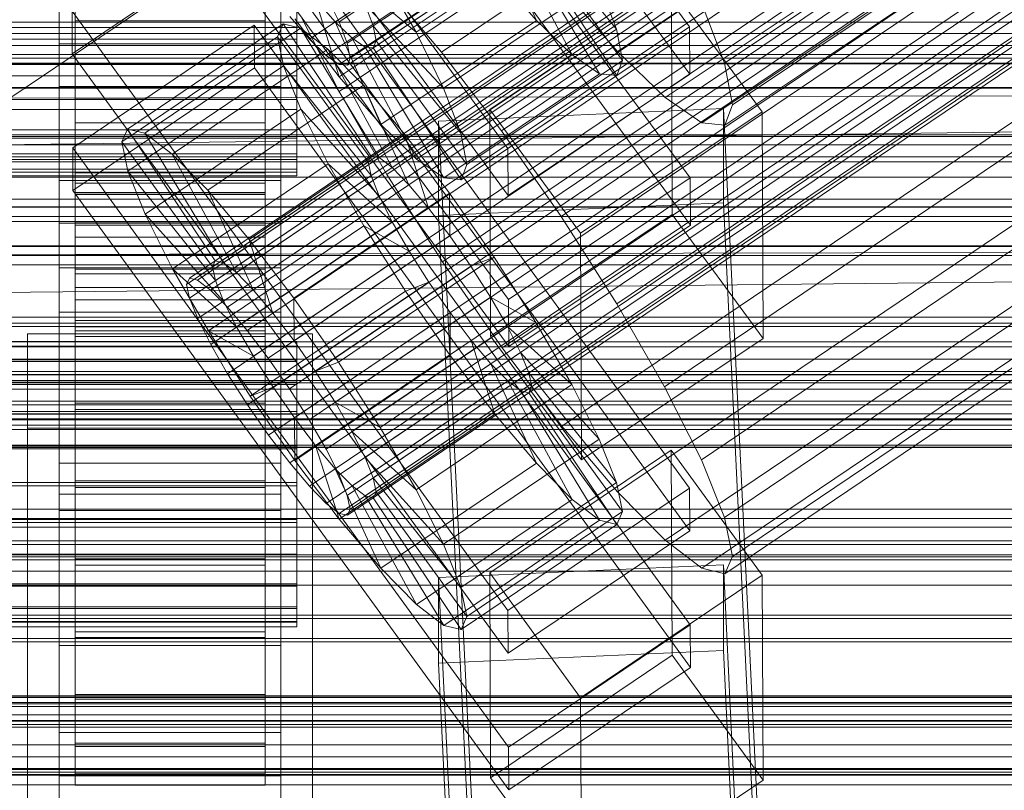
# Model space of a CAD drawing. Header units: millimetres. Extents: x -4738 to 65662, y -68080 to 6847.
# Tile 350 of 656: x 130 to 193, y -33259 to -33211. Entities that reach past the tile are written whole.
import ezdxf

# ---------------------------------------------------------------- set-up
doc = ezdxf.new("R2010")
doc.units = ezdxf.units.MM
for name, color, linetype, lineweight in [('COTAS_P', 1, 'Continuous', 0), ('frontal_C01', 7, 'Continuous', 0), ('frontal_C02', 7, 'Continuous', 0), ('frontal_C03', 7, 'Continuous', 0), ('frontal_secador', 7, 'Continuous', 0)]:
    doc.layers.add(name, color=color, linetype=linetype, lineweight=lineweight)
doc.dimstyles.new('R19_100', dxfattribs={"dimtxt": 250, "dimasz": 150, "dimexe": 150, "dimexo": 80, "dimgap": 100, "dimtad": 1, "dimtih": 1, "dimtoh": 1, "dimdsep": 46, "dimcen": 0.09, "dimadec": 0, "dimazin": 0, "dimtfac": 1, "dimtdec": 4, "dimtofl": 0, "dimtmove": 0, "dimatfit": 3, "dimfxl": 1, "dimtolj": 1, "dimtzin": 0, "dimarcsym": 0})

# ---------------------------------------------------------------- blocks, each defined once
blk = doc.blocks.new('DIM_R30_49')
at = {"layer": 'COTAS_P'}
for p, q in [((-150, -32300), (550, -32300)), ((550, -32300), (505, -32450)), ((550, -34900), (550, -32300)), ((550, -32300), (595, -32450)), ((550, -34900), (505, -34750)), ((550, -34900), (595, -34750)), ((-150, -34900), (550, -34900))]:
    blk.add_line(p, q, dxfattribs=at)
blk.add_text('2600 P', height=250, rotation=90, dxfattribs=at).set_placement((450, -33600))

msp = doc.modelspace()

# ---------------------------------------------------------------- linework, layer by layer
at = {"layer": 'frontal_C01'}
for p, q in [((141.045, -33227.429), (354.844, -33083.201)), ((141.218, -33227.043), (355.017, -33082.814)), ((141.731, -33227.166), (355.53, -33082.938)), ((142.549, -33227.792), (356.348, -33083.564)), ((141.224, -33228.299), (355.022, -33084.07)), ((143.617, -33228.876), (357.415, -33084.648)), ((141.742, -33229.593), (355.541, -33085.365)), ((144.861, -33230.346), (358.659, -33086.117)), ((142.565, -33231.223), (356.363, -33086.995)), ((359.995, -33087.872), (146.196, -33232.1)), ((143.635, -33233.079), (357.434, -33088.851)), ((157.152, -33212.78), (341.461, -33088.446)), ((147.533, -33234.02), (361.332, -33089.791)), ((144.881, -33235.033), (358.68, -33090.805)), ((150.672, -33215.258), (334.981, -33090.923)), ((148.779, -33235.974), (362.578, -33091.746)), ((146.218, -33236.953), (360.017, -33092.725)), ((149.85, -33237.829), (363.648, -33093.601)), ((345.231, -33093.397), (160.922, -33217.731)), ((147.554, -33238.707), (361.352, -33094.479)), ((150.672, -33239.46), (364.471, -33095.232)), ((148.798, -33240.177), (362.596, -33095.948)), ((153.694, -33220.495), (338.003, -33096.16)), ((151.191, -33240.754), (364.989, -33096.526)), ((149.865, -33241.261), (363.664, -33097.033)), ((151.369, -33241.624), (365.168, -33097.396)), ((150.683, -33241.887), (364.482, -33097.658)), ((151.196, -33242.01), (364.995, -33097.782)), ((164.693, -33223.149), (349.002, -33098.815)), ((157.211, -33226.01), (341.52, -33101.675)), ((168.21, -33228.665), (352.519, -33104.33)), ((160.982, -33231.428), (345.291, -33107.093)), ((171.232, -33233.902), (355.541, -33109.567)), ((164.752, -33236.379), (349.061, -33112.044)), ((173.554, -33238.503), (357.863, -33114.168)), ((168.263, -33240.526), (352.572, -33116.191)), ((175.016, -33242.156), (359.326, -33117.821)), ((171.275, -33243.586), (355.584, -33119.252)), ((175.521, -33244.611), (359.83, -33120.276)), ((173.584, -33245.351), (357.893, -33121.017)), ((175.032, -33245.701), (359.341, -33121.366)), ((130, -33215.586), (228.298, -33149.274)), ((145.277, -33202.437), (172.809, -33240.291)), ((145.289, -33205.133), (133.821, -33212.87)), ((172.821, -33242.988), (145.289, -33205.133)), ((153.641, -33208.633), (157.152, -33212.78)), ((133.821, -33212.87), (133.809, -33210.173)), ((161.341, -33248.028), (133.809, -33210.173)), ((150.672, -33215.258), (148.35, -33210.656)), ((133.847, -33218.801), (145.315, -33211.065)), ((137.313, -33217.622), (147.143, -33210.991)), ((138.396, -33217.883), (148.226, -33211.252)), ((145.315, -33211.065), (145.327, -33213.761)), ((145.315, -33211.065), (172.847, -33248.919)), ((147.143, -33210.991), (146.777, -33211.806)), ((148.226, -33211.252), (147.143, -33210.991)), ((147.143, -33210.991), (152.686, -33219.306)), ((149.953, -33212.573), (148.226, -33211.252)), ((148.226, -33211.252), (153.199, -33219.43)), ((136.948, -33218.437), (146.777, -33211.806)), ((146.777, -33211.806), (152.513, -33219.692)), ((146.777, -33211.806), (147.155, -33213.642)), ((133, -33214.932), (133, -33212.235)), ((133, -33212.235), (147, -33212.235)), ((133, -33258.458), (133, -33212.235)), ((140.123, -33219.204), (149.953, -33212.573)), ((147, -33212.235), (147, -33214.932)), ((147, -33212.235), (147, -33258.458)), ((152.207, -33214.862), (149.953, -33212.573)), ((149.953, -33212.573), (154.017, -33220.055)), ((133.821, -33212.87), (161.353, -33250.724)), ((157.152, -33212.78), (160.922, -33217.731)), ((145.327, -33213.761), (133.859, -33221.497)), ((137.325, -33220.274), (147.155, -33213.642)), ((172.859, -33251.615), (145.327, -33213.761)), ((147.155, -33213.642), (152.692, -33220.562)), ((147.155, -33213.642), (148.249, -33216.375)), ((147, -33214.932), (133, -33214.932)), ((133, -33214.932), (133, -33261.154)), ((142.377, -33221.493), (152.207, -33214.862)), ((147, -33261.154), (147, -33214.932)), ((154.833, -33217.964), (152.207, -33214.862)), ((152.207, -33214.862), (155.085, -33221.14)), ((153.694, -33220.495), (150.672, -33215.258)), ((138.419, -33223.006), (148.249, -33216.375)), ((148.249, -33216.375), (153.21, -33221.857)), ((148.249, -33216.375), (149.985, -33219.817)), ((136.948, -33218.437), (137.313, -33217.622)), ((142.856, -33225.937), (137.313, -33217.622)), ((137.313, -33217.622), (138.396, -33217.883)), ((143.369, -33226.061), (138.396, -33217.883)), ((138.396, -33217.883), (140.123, -33219.204)), ((145.003, -33224.595), (154.833, -33217.964)), ((157.653, -33221.667), (154.833, -33217.964)), ((154.833, -33217.964), (156.329, -33222.609)), ((160.922, -33217.731), (164.693, -33223.149)), ((342.5, -33218.63), (-342.5, -33218.63)), ((133.859, -33221.497), (133.847, -33218.801)), ((161.379, -33256.655), (133.847, -33218.801)), ((142.683, -33226.324), (136.948, -33218.437)), ((137.325, -33220.274), (136.948, -33218.437)), ((144.188, -33226.687), (140.123, -33219.204)), ((140.123, -33219.204), (142.377, -33221.493)), ((152.686, -33219.306), (142.856, -33225.937)), ((153.199, -33219.43), (143.369, -33226.061)), ((152.513, -33219.692), (152.686, -33219.306)), ((152.686, -33219.306), (153.199, -33219.43)), ((153.199, -33219.43), (154.017, -33220.055)), ((140.156, -33226.448), (149.985, -33219.817)), ((152.513, -33219.692), (142.683, -33226.324)), ((154.017, -33220.055), (144.188, -33226.687)), ((149.985, -33219.817), (154.033, -33223.487)), ((149.985, -33219.817), (152.246, -33223.734)), ((152.692, -33220.562), (152.513, -33219.692)), ((154.017, -33220.055), (155.085, -33221.14)), ((142.862, -33227.193), (137.325, -33220.274)), ((138.419, -33223.006), (137.325, -33220.274)), ((152.692, -33220.562), (142.862, -33227.193)), ((153.21, -33221.857), (152.692, -33220.562)), ((157.211, -33226.01), (153.694, -33220.495)), ((133, -33223.559), (133, -33220.863)), ((133, -33220.863), (147, -33220.863)), ((133, -33267.086), (133, -33220.863)), ((134, -33231.046), (134, -33221.047)), ((134, -33221.047), (134, -33221.639)), ((134, -33221.047), (146, -33221.047)), ((134, -33221.749), (134, -33221.047)), ((155.085, -33221.14), (145.255, -33227.771)), ((146, -33221.639), (146, -33221.047)), ((146, -33221.047), (146, -33231.046)), ((146, -33221.047), (146, -33221.749)), ((147, -33220.863), (147, -33223.559)), ((147, -33220.863), (147, -33267.086)), ((155.085, -33221.14), (156.329, -33222.609)), ((133.859, -33221.497), (161.391, -33259.352)), ((134, -33231.327), (134, -33221.639)), ((134, -33221.639), (134, -33223.486)), ((134, -33221.639), (146, -33221.639)), ((134, -33231.379), (134, -33221.749)), ((134, -33221.749), (146, -33221.749)), ((134, -33223.699), (134, -33221.749)), ((145.255, -33227.771), (142.377, -33221.493)), ((142.377, -33221.493), (145.003, -33224.595)), ((153.21, -33221.857), (143.38, -33228.488)), ((146, -33223.486), (146, -33221.639)), ((146, -33221.639), (146, -33231.327)), ((146, -33221.749), (146, -33231.379)), ((146, -33221.749), (146, -33223.699)), ((157.653, -33221.667), (147.823, -33228.299)), ((154.033, -33223.487), (153.21, -33221.857)), ((157.665, -33224.364), (157.653, -33221.667)), ((160.474, -33225.72), (157.653, -33221.667)), ((143.38, -33228.488), (138.419, -33223.006)), ((140.156, -33226.448), (138.419, -33223.006)), ((156.329, -33222.609), (146.499, -33229.24)), ((156.329, -33222.609), (157.665, -33224.364)), ((164.693, -33223.149), (168.21, -33228.665)), ((342.5, -33223.469), (-342.5, -33223.469)), ((147, -33223.559), (133, -33223.559)), ((133, -33223.559), (133, -33269.782)), ((134, -33232.201), (134, -33223.486)), ((134, -33223.486), (134, -33226.461)), ((134, -33223.486), (146, -33223.486)), ((134, -33232.302), (134, -33223.699)), ((134, -33223.699), (146, -33223.699)), ((134, -33226.762), (134, -33223.699)), ((142.416, -33230.366), (152.246, -33223.734)), ((154.033, -33223.487), (144.203, -33230.118)), ((146, -33226.461), (146, -33223.486)), ((146, -33223.486), (146, -33232.201)), ((146, -33223.699), (146, -33232.302)), ((146, -33223.699), (146, -33226.762)), ((147, -33269.782), (147, -33223.559)), ((152.246, -33223.734), (155.103, -33225.343)), ((152.246, -33223.734), (154.877, -33227.86)), ((155.103, -33225.343), (154.033, -33223.487)), ((147.835, -33230.995), (157.665, -33224.364)), ((157.665, -33224.364), (159.001, -33226.283)), ((146.499, -33229.24), (145.003, -33224.595)), ((145.003, -33224.595), (147.823, -33228.299)), ((155.103, -33225.343), (145.274, -33231.974)), ((156.35, -33227.297), (155.103, -33225.343)), ((142.856, -33225.937), (142.683, -33226.324)), ((142.683, -33226.324), (142.862, -33227.193)), ((143.369, -33226.061), (142.856, -33225.937)), ((144.188, -33226.687), (143.369, -33226.061)), ((159.001, -33226.283), (149.171, -33232.914)), ((150.644, -33232.351), (160.474, -33225.72)), ((160.982, -33231.428), (157.211, -33226.01)), ((160.474, -33225.72), (159.001, -33226.283)), ((159.001, -33226.283), (160.247, -33228.238)), ((163.105, -33229.846), (160.474, -33225.72)), ((134, -33233.611), (134, -33226.461)), ((134, -33226.461), (134, -33230.362)), ((134, -33226.461), (146, -33226.461)), ((134, -33233.753), (134, -33226.762)), ((134, -33226.762), (146, -33226.762)), ((134, -33230.73), (134, -33226.762)), ((144.203, -33230.118), (140.156, -33226.448)), ((142.416, -33230.366), (140.156, -33226.448)), ((145.255, -33227.771), (144.188, -33226.687)), ((146, -33230.362), (146, -33226.461)), ((146, -33226.461), (146, -33233.611)), ((146, -33226.762), (146, -33233.753)), ((146, -33226.762), (146, -33230.73)), ((141.045, -33227.429), (141.218, -33227.043)), ((141.224, -33228.299), (141.045, -33227.429)), ((141.218, -33227.043), (141.731, -33227.166)), ((141.731, -33227.166), (142.549, -33227.792)), ((142.862, -33227.193), (143.38, -33228.488)), ((156.35, -33227.297), (146.52, -33233.928)), ((154.877, -33227.86), (156.35, -33227.297)), ((157.686, -33229.217), (156.35, -33227.297)), ((142.549, -33227.792), (143.617, -33228.876)), ((145.047, -33234.491), (154.877, -33227.86)), ((146.499, -33229.24), (145.255, -33227.771)), ((154.877, -33227.86), (157.698, -33231.913)), ((141.742, -33229.593), (141.224, -33228.299)), ((143.38, -33228.488), (144.203, -33230.118)), ((147.823, -33228.299), (147.835, -33230.995)), ((147.823, -33228.299), (150.644, -33232.351)), ((160.247, -33228.238), (150.417, -33234.869)), ((163.105, -33229.846), (160.247, -33228.238)), ((160.247, -33228.238), (161.318, -33230.093)), ((168.21, -33228.665), (171.232, -33233.902)), ((143.617, -33228.876), (144.861, -33230.346)), ((147.835, -33230.995), (146.499, -33229.24)), ((157.686, -33229.217), (147.856, -33235.848)), ((157.698, -33231.913), (157.686, -33229.217)), ((159.022, -33230.971), (157.686, -33229.217)), ((342.5, -33229.887), (-342.5, -33229.887)), ((142.565, -33231.223), (141.742, -33229.593)), ((153.275, -33236.477), (163.105, -33229.846)), ((165.365, -33233.763), (163.105, -33229.846)), ((134, -33235.459), (134, -33230.362)), ((134, -33230.362), (134, -33234.923)), ((134, -33230.362), (146, -33230.362)), ((145.274, -33231.974), (142.416, -33230.366)), ((145.047, -33234.491), (142.416, -33230.366)), ((144.203, -33230.118), (145.274, -33231.974)), ((144.861, -33230.346), (146.196, -33232.1)), ((146, -33234.923), (146, -33230.362)), ((146, -33230.362), (146, -33235.459)), ((161.318, -33230.093), (151.488, -33236.724)), ((165.365, -33233.763), (161.318, -33230.093)), ((161.318, -33230.093), (162.14, -33231.724)), ((-148, -33231.046), (148, -33231.046)), ((134, -33235.633), (134, -33230.73)), ((134, -33230.73), (146, -33230.73)), ((134, -33235.334), (134, -33230.73)), ((134, -33231.327), (134, -33231.046)), ((146, -33231.046), (134, -33231.046)), ((134, -33231.046), (134, -33231.379)), ((143.635, -33233.079), (142.565, -33231.223)), ((146, -33230.73), (146, -33235.633)), ((146, -33230.73), (146, -33235.334)), ((146, -33231.046), (146, -33231.327)), ((146, -33231.379), (146, -33231.046)), ((149.171, -33232.914), (147.835, -33230.995)), ((148, -33231.327), (148, -33231.046)), ((148, -33231.046), (148, -33231.379)), ((159.022, -33230.971), (149.192, -33237.602)), ((160.518, -33235.616), (159.022, -33230.971)), ((160.266, -33232.44), (159.022, -33230.971)), ((-148, -33231.327), (148, -33231.327)), ((-148, -33231.379), (148, -33231.379)), ((134, -33232.201), (134, -33231.327)), ((146, -33231.327), (134, -33231.327)), ((146, -33231.379), (134, -33231.379)), ((134, -33231.379), (134, -33232.302)), ((146, -33231.327), (146, -33232.201)), ((146, -33232.302), (146, -33231.379)), ((147.868, -33238.544), (157.698, -33231.913)), ((148, -33232.201), (148, -33231.327)), ((148, -33231.379), (148, -33232.302)), ((162.14, -33231.724), (152.311, -33238.355)), ((157.698, -33231.913), (160.518, -33235.616)), ((164.752, -33236.379), (160.982, -33231.428)), ((167.102, -33237.205), (162.14, -33231.724)), ((162.14, -33231.724), (162.659, -33233.018)), ((-148, -33232.201), (148, -33232.201)), ((-148, -33232.302), (148, -33232.302)), ((134, -33233.611), (134, -33232.201)), ((146, -33232.201), (134, -33232.201)), ((146, -33232.302), (134, -33232.302)), ((134, -33232.302), (134, -33233.753)), ((145.274, -33231.974), (146.52, -33233.928)), ((146, -33232.201), (146, -33233.611)), ((146, -33233.753), (146, -33232.302)), ((146.196, -33232.1), (147.533, -33234.02)), ((148, -33233.611), (148, -33232.201)), ((148, -33232.302), (148, -33233.753)), ((149.171, -33232.914), (150.644, -33232.351)), ((160.266, -33232.44), (150.436, -33239.072)), ((150.644, -33232.351), (153.275, -33236.477)), ((163.144, -33238.719), (160.266, -33232.44)), ((161.333, -33233.525), (160.266, -33232.44)), ((342.5, -33233.12), (-342.5, -33233.12)), ((144.881, -33235.033), (143.635, -33233.079)), ((150.417, -33234.869), (149.171, -33232.914)), ((162.659, -33233.018), (152.829, -33239.649)), ((168.196, -33239.938), (162.659, -33233.018)), ((162.659, -33233.018), (162.837, -33233.888)), ((-148, -33233.611), (148, -33233.611)), ((-148, -33233.753), (148, -33233.753)), ((134, -33235.459), (134, -33233.611)), ((146, -33233.611), (134, -33233.611)), ((146, -33233.753), (134, -33233.753)), ((134, -33233.753), (134, -33235.633)), ((146, -33233.611), (146, -33235.459)), ((146, -33235.633), (146, -33233.753)), ((148, -33235.459), (148, -33233.611)), ((148, -33233.753), (148, -33235.633)), ((161.333, -33233.525), (151.503, -33240.156)), ((155.535, -33240.394), (165.365, -33233.763)), ((165.397, -33241.008), (161.333, -33233.525)), ((162.151, -33234.15), (161.333, -33233.525)), ((167.102, -33237.205), (165.365, -33233.763)), ((146.52, -33233.928), (145.047, -33234.491)), ((146.52, -33233.928), (147.856, -33235.848)), ((147.533, -33234.02), (148.779, -33235.974)), ((162.151, -33234.15), (152.321, -33240.781)), ((162.664, -33234.274), (152.835, -33240.905)), ((162.837, -33233.888), (153.008, -33240.519)), ((167.125, -33242.328), (162.151, -33234.15)), ((162.664, -33234.274), (162.151, -33234.15)), ((162.837, -33233.888), (162.664, -33234.274)), ((168.208, -33242.589), (162.664, -33234.274)), ((168.573, -33241.774), (162.837, -33233.888)), ((171.232, -33233.902), (173.554, -33238.503)), ((134, -33234.923), (134, -33237.619)), ((146, -33234.923), (134, -33234.923)), ((134, -33234.923), (134, -33239.833)), ((147.868, -33238.544), (145.047, -33234.491)), ((146, -33237.619), (146, -33234.923)), ((146, -33239.833), (146, -33234.923)), ((151.488, -33236.724), (150.417, -33234.869)), ((150.417, -33234.869), (153.275, -33236.477)), ((-148, -33235.459), (148, -33235.459)), ((-148, -33235.633), (148, -33235.633)), ((134, -33237.814), (134, -33235.334)), ((134, -33235.334), (146, -33235.334)), ((134, -33240.258), (134, -33235.334)), ((134, -33237.619), (134, -33235.459)), ((146, -33235.459), (134, -33235.459)), ((146, -33235.633), (134, -33235.633)), ((134, -33235.633), (134, -33237.814)), ((146.218, -33236.953), (144.881, -33235.033)), ((146, -33235.334), (146, -33237.814)), ((146, -33235.334), (146, -33240.258)), ((146, -33235.459), (146, -33237.619)), ((146, -33237.814), (146, -33235.633)), ((148, -33237.619), (148, -33235.459)), ((148, -33235.633), (148, -33237.814)), ((150.688, -33242.248), (160.518, -33235.616)), ((160.518, -33235.616), (163.144, -33238.719)), ((147.856, -33235.848), (147.868, -33238.544)), ((147.856, -33235.848), (149.192, -33237.602)), ((148.779, -33235.974), (149.85, -33237.829)), ((342.5, -33236.593), (-342.5, -33236.593)), ((152.311, -33238.355), (151.488, -33236.724)), ((151.488, -33236.724), (155.535, -33240.394)), ((153.275, -33236.477), (155.535, -33240.394)), ((168.263, -33240.526), (164.752, -33236.379)), ((147.554, -33238.707), (146.218, -33236.953)), ((157.272, -33243.836), (167.102, -33237.205)), ((168.196, -33239.938), (167.102, -33237.205)), ((342.5, -33237.728), (-342.5, -33237.728)), ((148, -33237.619), (-148, -33237.619)), ((-148, -33237.814), (148, -33237.814)), ((134, -33237.619), (146, -33237.619)), ((134, -33239.945), (134, -33237.619)), ((146, -33237.814), (134, -33237.814)), ((134, -33237.814), (134, -33240.146)), ((146, -33237.619), (146, -33239.945)), ((146, -33240.146), (146, -33237.814)), ((148, -33239.945), (148, -33237.619)), ((148, -33237.814), (148, -33240.146)), ((149.192, -33237.602), (150.688, -33242.248)), ((149.192, -33237.602), (150.436, -33239.072)), ((149.85, -33237.829), (150.672, -33239.46)), ((160.19, -33245.642), (171.658, -33237.905)), ((171.658, -33237.905), (171.715, -33250.847)), ((171.658, -33237.905), (177.394, -33245.792)), ((148.798, -33240.177), (147.554, -33238.707)), ((150.688, -33242.248), (147.868, -33238.544)), ((152.829, -33239.649), (152.311, -33238.355)), ((152.311, -33238.355), (157.272, -33243.836)), ((153.314, -33245.35), (163.144, -33238.719)), ((163.144, -33238.719), (165.397, -33241.008)), ((173.554, -33238.503), (175.016, -33242.156)), ((150.436, -33239.072), (153.314, -33245.35)), ((150.436, -33239.072), (151.503, -33240.156)), ((-148, -33239.945), (148, -33239.945)), ((134, -33239.945), (134, -33239.833)), ((134, -33239.833), (134, -33244.757)), ((134, -33239.833), (146, -33239.833)), ((134, -33242.278), (134, -33239.945)), ((146, -33239.945), (134, -33239.945)), ((146, -33244.757), (146, -33239.833)), ((146, -33239.833), (146, -33239.945)), ((146, -33239.945), (146, -33242.278)), ((148, -33242.278), (148, -33239.945)), ((150.672, -33239.46), (151.191, -33240.754)), ((153.008, -33240.519), (152.829, -33239.649)), ((152.829, -33239.649), (158.366, -33246.569)), ((158.366, -33246.569), (168.196, -33239.938)), ((168.573, -33241.774), (168.196, -33239.938)), ((-148, -33240.146), (148, -33240.146)), ((134, -33240.146), (134, -33240.258)), ((146, -33240.146), (134, -33240.146)), ((134, -33240.146), (134, -33242.472)), ((134, -33240.258), (146, -33240.258)), ((134, -33245.168), (134, -33240.258)), ((146, -33240.258), (146, -33240.146)), ((146, -33242.472), (146, -33240.146)), ((146, -33240.258), (146, -33245.168)), ((148, -33240.146), (148, -33242.472)), ((149.865, -33241.261), (148.798, -33240.177)), ((151.503, -33240.156), (155.567, -33247.639)), ((151.503, -33240.156), (152.321, -33240.781)), ((152.835, -33240.905), (153.008, -33240.519)), ((153.008, -33240.519), (158.743, -33248.405)), ((155.535, -33240.394), (157.272, -33243.836)), ((172.809, -33240.291), (161.341, -33248.028)), ((171.275, -33243.586), (168.263, -33240.526)), ((172.821, -33242.988), (172.809, -33240.291)), ((151.191, -33240.754), (151.369, -33241.624)), ((152.321, -33240.781), (157.295, -33248.959)), ((152.321, -33240.781), (152.835, -33240.905)), ((152.835, -33240.905), (158.378, -33249.221)), ((155.567, -33247.639), (165.397, -33241.008)), ((165.397, -33241.008), (167.125, -33242.328)), ((150.683, -33241.887), (149.865, -33241.261)), ((151.369, -33241.624), (151.196, -33242.01)), ((158.743, -33248.405), (168.573, -33241.774)), ((168.208, -33242.589), (168.573, -33241.774)), ((-148, -33242.278), (148, -33242.278)), ((-148, -33242.472), (148, -33242.472)), ((134, -33244.458), (134, -33242.278)), ((134, -33242.278), (134, -33244.757)), ((146, -33242.278), (134, -33242.278)), ((134, -33242.472), (134, -33245.168)), ((146, -33242.472), (134, -33242.472)), ((134, -33242.472), (134, -33244.633)), ((146, -33244.757), (146, -33242.278)), ((146, -33242.278), (146, -33244.458)), ((146, -33245.168), (146, -33242.472)), ((146, -33244.633), (146, -33242.472)), ((148, -33244.458), (148, -33242.278)), ((148, -33242.472), (148, -33244.633)), ((151.196, -33242.01), (150.683, -33241.887)), ((153.314, -33245.35), (150.688, -33242.248)), ((157.295, -33248.959), (167.125, -33242.328)), ((167.125, -33242.328), (168.208, -33242.589)), ((175.016, -33242.156), (175.521, -33244.611)), ((158.378, -33249.221), (168.208, -33242.589)), ((161.353, -33250.724), (172.821, -33242.988)), ((173.584, -33245.351), (171.275, -33243.586)), ((157.272, -33243.836), (158.366, -33246.569)), ((300, -33244.638), (-300, -33244.638)), ((-148, -33244.458), (148, -33244.458)), ((-148, -33244.633), (148, -33244.633)), ((134, -33246.338), (134, -33244.458)), ((134, -33244.458), (134, -33249.361)), ((146, -33244.458), (134, -33244.458)), ((134, -33244.633), (134, -33249.729)), ((146, -33244.633), (134, -33244.633)), ((134, -33244.633), (134, -33246.48)), ((134, -33244.757), (134, -33249.361)), ((134, -33244.757), (146, -33244.757)), ((146, -33249.361), (146, -33244.458)), ((146, -33244.458), (146, -33246.338)), ((146, -33249.729), (146, -33244.633)), ((146, -33246.48), (146, -33244.633)), ((146, -33249.361), (146, -33244.757)), ((148, -33246.338), (148, -33244.458)), ((148, -33244.633), (148, -33246.48)), ((175.521, -33244.611), (175.032, -33245.701)), ((134, -33245.168), (146, -33245.168)), ((134, -33249.729), (134, -33245.168)), ((146, -33245.168), (146, -33249.729)), ((155.567, -33247.639), (153.314, -33245.35)), ((156.962, -33245.947), (174.943, -33245.148)), ((175.032, -33245.701), (173.584, -33245.351)), ((174.943, -33245.148), (174.943, -33250.541)), ((174.943, -33245.148), (177.811, -33304.936)), ((156.962, -33251.341), (156.962, -33245.947)), ((159.83, -33305.736), (156.962, -33245.947)), ((160.247, -33258.583), (160.19, -33245.642)), ((165.926, -33253.528), (160.19, -33245.642)), ((177.394, -33245.792), (165.926, -33253.528)), ((177.451, -33258.733), (177.394, -33245.792)), ((-148, -33246.338), (148, -33246.338)), ((-148, -33246.48), (148, -33246.48)), ((134, -33247.789), (134, -33246.338)), ((134, -33246.338), (134, -33253.329)), ((146, -33246.338), (134, -33246.338)), ((134, -33246.48), (134, -33253.63)), ((146, -33246.48), (134, -33246.48)), ((134, -33246.48), (134, -33247.89)), ((146, -33253.329), (146, -33246.338)), ((146, -33246.338), (146, -33247.789)), ((146, -33253.63), (146, -33246.48)), ((146, -33247.89), (146, -33246.48)), ((148, -33247.789), (148, -33246.338)), ((148, -33246.48), (148, -33247.89)), ((158.366, -33246.569), (158.743, -33248.405)), ((-148, -33247.789), (148, -33247.789)), ((-148, -33247.89), (148, -33247.89)), ((134, -33248.712), (134, -33247.789)), ((134, -33247.789), (134, -33256.393)), ((146, -33247.789), (134, -33247.789)), ((134, -33247.89), (134, -33256.605)), ((146, -33247.89), (134, -33247.89)), ((134, -33247.89), (134, -33248.764)), ((146, -33256.393), (146, -33247.789)), ((146, -33247.789), (146, -33248.712)), ((146, -33256.605), (146, -33247.89)), ((146, -33248.764), (146, -33247.89)), ((148, -33248.712), (148, -33247.789)), ((148, -33247.89), (148, -33248.764)), ((157.295, -33248.959), (155.567, -33247.639)), ((161.341, -33248.028), (161.353, -33250.724)), ((300, -33248.531), (-300, -33248.531)), ((-148, -33248.712), (148, -33248.712)), ((134, -33249.045), (134, -33248.712)), ((134, -33248.712), (134, -33258.342)), ((146, -33248.712), (134, -33248.712)), ((146, -33258.342), (146, -33248.712)), ((146, -33248.712), (146, -33249.045)), ((148, -33249.045), (148, -33248.712)), ((158.743, -33248.405), (158.378, -33249.221)), ((-148, -33248.764), (148, -33248.764)), ((-148, -33249.045), (148, -33249.045)), ((134, -33248.764), (134, -33258.452)), ((146, -33248.764), (134, -33248.764)), ((134, -33248.764), (134, -33249.045)), ((134, -33249.045), (134, -33259.044)), ((146, -33249.045), (134, -33249.045)), ((146, -33258.452), (146, -33248.764)), ((146, -33249.045), (146, -33248.764)), ((146, -33259.044), (146, -33249.045)), ((148, -33248.764), (148, -33249.045)), ((158.378, -33249.221), (157.295, -33248.959)), ((172.847, -33248.919), (161.379, -33256.655)), ((172.859, -33251.615), (172.847, -33248.919)), ((134, -33249.361), (134, -33253.329)), ((134, -33249.361), (146, -33249.361)), ((134, -33249.729), (146, -33249.729)), ((134, -33253.63), (134, -33249.729)), ((146, -33253.329), (146, -33249.361)), ((146, -33249.729), (146, -33253.63)), ((174.943, -33250.541), (156.962, -33251.341)), ((177.811, -33310.33), (174.943, -33250.541)), ((171.715, -33250.847), (160.247, -33258.583)), ((177.451, -33258.733), (171.715, -33250.847)), ((159.83, -33311.129), (156.962, -33251.341)), ((161.391, -33259.352), (172.859, -33251.615)), ((134, -33253.329), (134, -33256.393)), ((134, -33253.329), (146, -33253.329)), ((134, -33253.63), (146, -33253.63)), ((134, -33256.605), (134, -33253.63)), ((146, -33256.393), (146, -33253.329)), ((146, -33253.63), (146, -33256.605)), ((165.926, -33253.528), (165.983, -33266.47)), ((133, -33268.665), (133, -33255.723)), ((133, -33255.723), (147, -33255.723)), ((133, -33265.353), (133, -33255.723)), ((147, -33255.723), (147, -33268.665)), ((147, -33255.723), (147, -33265.353)), ((134, -33256.393), (134, -33258.342)), ((134, -33256.393), (146, -33256.393)), ((134, -33256.605), (146, -33256.605)), ((134, -33258.452), (134, -33256.605)), ((146, -33258.342), (146, -33256.393)), ((146, -33256.605), (146, -33258.452)), ((161.379, -33256.655), (161.391, -33259.352)), ((147, -33258.458), (133, -33258.458)), ((133, -33258.458), (133, -33261.154)), ((134, -33258.342), (134, -33259.044)), ((134, -33258.342), (146, -33258.342)), ((134, -33258.452), (146, -33258.452)), ((134, -33259.044), (134, -33258.452)), ((146, -33259.044), (146, -33258.342)), ((146, -33258.452), (146, -33259.044)), ((147, -33261.154), (147, -33258.458)), ((160.247, -33258.583), (165.983, -33266.47)), ((134, -33259.044), (146, -33259.044)), ((165.983, -33266.47), (177.451, -33258.733))]:
    msp.add_line(p, q, dxfattribs=at)
at = {"layer": 'frontal_C02'}
for p, q in [((150.672, -33210.857), (364.471, -33067.882)), ((148.798, -33211.947), (362.596, -33068.971)), ((151.191, -33212.207), (364.989, -33069.232)), ((149.865, -33212.977), (363.664, -33070.002)), ((151.369, -33213.141), (365.168, -33070.166)), ((150.683, -33213.54), (364.482, -33070.565)), ((151.196, -33213.596), (364.995, -33070.62)), ((168.263, -33212.729), (352.572, -33089.475)), ((175.016, -33213.465), (359.326, -33090.211)), ((171.275, -33215.639), (355.584, -33092.384)), ((175.521, -33216.101), (359.83, -33092.846)), ((173.584, -33217.226), (357.893, -33093.972)), ((175.032, -33217.384), (359.341, -33094.129)), ((145.277, -33173.65), (172.809, -33211.173)), ((172.821, -33214.153), (145.289, -33176.631)), ((161.341, -33218.842), (133.809, -33181.319)), ((133, -33229.18), (133, -33183.362)), ((145.315, -33183.188), (172.847, -33220.71)), ((147, -33183.362), (147, -33229.18)), ((133.821, -33184.3), (161.353, -33221.822)), ((133, -33186.342), (133, -33232.161)), ((172.859, -33223.691), (145.327, -33186.168)), ((147, -33232.161), (147, -33186.342)), ((161.379, -33228.38), (133.847, -33190.857)), ((133, -33238.718), (133, -33192.9)), ((147, -33192.9), (147, -33238.718)), ((133.859, -33193.838), (161.391, -33231.36)), ((133, -33195.88), (133, -33241.698)), ((147, -33241.698), (147, -33195.88)), ((160.266, -33204.277), (150.436, -33210.851)), ((162.659, -33204.538), (152.829, -33211.112)), ((163.144, -33210.767), (160.266, -33204.277)), ((168.196, -33211.317), (162.659, -33204.538)), ((155.535, -33211.508), (165.365, -33204.935)), ((161.333, -33205.308), (151.503, -33211.882)), ((162.837, -33205.472), (153.008, -33212.046)), ((165.397, -33212.943), (161.333, -33205.308)), ((168.573, -33213.289), (162.837, -33205.472)), ((134, -33205.913), (134, -33210.8)), ((146, -33210.8), (146, -33205.913)), ((162.151, -33205.871), (152.321, -33212.444)), ((162.664, -33205.927), (152.835, -33212.5)), ((167.125, -33214.131), (162.151, -33205.871)), ((168.208, -33214.249), (162.664, -33205.927)), ((134, -33212.352), (134, -33207.412)), ((146, -33207.412), (146, -33212.352)), ((153.275, -33207.532), (155.535, -33211.508)), ((150.688, -33214.324), (160.518, -33207.751)), ((151.488, -33208.088), (155.535, -33211.508)), ((160.518, -33207.751), (163.144, -33210.767)), ((134, -33211.208), (134, -33208.893)), ((146, -33208.893), (146, -33211.208)), ((148, -33211.208), (148, -33208.893)), ((157.272, -33215.041), (167.102, -33208.468)), ((160.19, -33216.384), (171.658, -33208.715)), ((168.263, -33212.729), (164.752, -33208.697)), ((168.196, -33211.317), (167.102, -33208.468)), ((171.658, -33208.715), (171.715, -33223.022)), ((171.658, -33208.715), (177.394, -33216.532)), ((149.192, -33209.422), (150.688, -33214.324)), ((149.192, -33209.422), (150.436, -33210.851)), ((149.85, -33209.184), (150.672, -33210.857)), ((134, -33209.603), (134, -33211.943)), ((146, -33211.943), (146, -33209.603)), ((148, -33209.603), (148, -33211.943)), ((152.829, -33211.112), (152.311, -33209.762)), ((152.311, -33209.762), (157.272, -33215.041)), ((173.554, -33209.656), (175.016, -33213.465)), ((148.798, -33211.947), (147.554, -33210.518)), ((150.688, -33214.324), (147.868, -33210.673)), ((153.314, -33217.341), (163.144, -33210.767)), ((163.144, -33210.767), (165.397, -33212.943)), ((-148, -33211.208), (148, -33211.208)), ((134, -33211.208), (134, -33210.8)), ((134, -33210.8), (134, -33215.74)), ((134, -33210.8), (146, -33210.8)), ((134, -33213.548), (134, -33211.208)), ((146, -33211.208), (134, -33211.208)), ((146, -33215.74), (146, -33210.8)), ((146, -33210.8), (146, -33211.208)), ((146, -33211.208), (146, -33213.548)), ((148, -33213.548), (148, -33211.208)), ((150.436, -33210.851), (153.314, -33217.341)), ((150.436, -33210.851), (151.503, -33211.882)), ((150.672, -33210.857), (151.191, -33212.207)), ((153.008, -33212.046), (152.829, -33211.112)), ((152.829, -33211.112), (158.366, -33217.891)), ((158.366, -33217.891), (168.196, -33211.317)), ((172.809, -33211.173), (161.341, -33218.842)), ((168.573, -33213.289), (168.196, -33211.317)), ((172.821, -33214.153), (172.809, -33211.173)), ((-148, -33211.943), (148, -33211.943)), ((134, -33211.943), (134, -33212.352)), ((146, -33211.943), (134, -33211.943)), ((134, -33211.943), (134, -33214.258)), ((146, -33212.352), (146, -33211.943)), ((146, -33214.258), (146, -33211.943)), ((148, -33211.943), (148, -33214.258)), ((149.865, -33212.977), (148.798, -33211.947)), ((151.503, -33211.882), (155.567, -33219.517)), ((151.503, -33211.882), (152.321, -33212.444)), ((155.535, -33211.508), (157.272, -33215.041)), ((134, -33212.352), (146, -33212.352)), ((134, -33217.239), (134, -33212.352)), ((146, -33212.352), (146, -33217.239)), ((151.191, -33212.207), (151.369, -33213.141)), ((152.321, -33212.444), (157.295, -33220.704)), ((152.321, -33212.444), (152.835, -33212.5)), ((152.835, -33212.5), (153.008, -33212.046)), ((152.835, -33212.5), (158.378, -33220.822)), ((153.008, -33212.046), (158.743, -33219.863)), ((150.683, -33213.54), (149.865, -33212.977)), ((151.369, -33213.141), (151.196, -33213.596)), ((155.567, -33219.517), (165.397, -33212.943)), ((165.397, -33212.943), (167.125, -33214.131)), ((171.275, -33215.639), (168.263, -33212.729)), ((-148, -33213.548), (148, -33213.548)), ((134, -33215.754), (134, -33213.548)), ((134, -33213.548), (134, -33215.74)), ((146, -33213.548), (134, -33213.548)), ((146, -33215.74), (146, -33213.548)), ((146, -33213.548), (146, -33215.754)), ((148, -33215.754), (148, -33213.548)), ((151.196, -33213.596), (150.683, -33213.54)), ((158.743, -33219.863), (168.573, -33213.289)), ((168.208, -33214.249), (168.573, -33213.289)), ((175.016, -33213.465), (175.521, -33216.101)), ((-148, -33214.258), (148, -33214.258)), ((134, -33214.258), (134, -33217.239)), ((146, -33214.258), (134, -33214.258)), ((134, -33214.258), (134, -33216.39)), ((146, -33217.239), (146, -33214.258)), ((146, -33216.39), (146, -33214.258)), ((148, -33214.258), (148, -33216.39)), ((153.314, -33217.341), (150.688, -33214.324)), ((157.295, -33220.704), (167.125, -33214.131)), ((158.378, -33220.822), (168.208, -33214.249)), ((161.353, -33221.822), (172.821, -33214.153)), ((167.125, -33214.131), (168.208, -33214.249)), ((157.272, -33215.041), (158.366, -33217.891)), ((-148, -33215.754), (148, -33215.754)), ((134, -33215.74), (134, -33220.396)), ((134, -33215.74), (146, -33215.74)), ((134, -33217.674), (134, -33215.754)), ((134, -33215.754), (134, -33220.396)), ((146, -33215.754), (134, -33215.754)), ((146, -33220.396), (146, -33215.74)), ((146, -33220.396), (146, -33215.754)), ((146, -33215.754), (146, -33217.674)), ((148, -33217.674), (148, -33215.754)), ((173.584, -33217.226), (171.275, -33215.639)), ((156.962, -33217.118), (174.943, -33216.325)), ((174.943, -33216.325), (174.943, -33222.288)), ((174.943, -33216.325), (177.811, -33275.591)), ((175.521, -33216.101), (175.032, -33217.384)), ((-148, -33216.39), (148, -33216.39)), ((134, -33216.39), (134, -33221.74)), ((146, -33216.39), (134, -33216.39)), ((134, -33216.39), (134, -33218.194)), ((146, -33221.74), (146, -33216.39)), ((146, -33218.194), (146, -33216.39)), ((148, -33216.39), (148, -33218.194)), ((160.247, -33230.691), (160.19, -33216.384)), ((165.926, -33224.201), (160.19, -33216.384)), ((177.394, -33216.532), (165.926, -33224.201)), ((177.451, -33230.839), (177.394, -33216.532)), ((134, -33217.239), (146, -33217.239)), ((134, -33221.74), (134, -33217.239)), ((146, -33217.239), (146, -33221.74)), ((155.567, -33219.517), (153.314, -33217.341)), ((156.962, -33223.08), (156.962, -33217.118)), ((159.83, -33276.384), (156.962, -33217.118)), ((175.032, -33217.384), (173.584, -33217.226)), ((-148, -33217.674), (148, -33217.674)), ((-148, -33218.194), (148, -33218.194)), ((134, -33219.18), (134, -33217.674)), ((134, -33217.674), (134, -33224.451)), ((146, -33217.674), (134, -33217.674)), ((134, -33218.194), (134, -33225.548)), ((146, -33218.194), (134, -33218.194)), ((134, -33218.194), (134, -33219.547)), ((146, -33224.451), (146, -33217.674)), ((146, -33217.674), (146, -33219.18)), ((146, -33225.548), (146, -33218.194)), ((146, -33219.547), (146, -33218.194)), ((148, -33219.18), (148, -33217.674)), ((148, -33218.194), (148, -33219.547)), ((158.366, -33217.891), (158.743, -33219.863)), ((161.341, -33218.842), (161.353, -33221.822)), ((-148, -33219.18), (148, -33219.18)), ((134, -33220.167), (134, -33219.18)), ((134, -33219.18), (134, -33227.628)), ((146, -33219.18), (134, -33219.18)), ((146, -33227.628), (146, -33219.18)), ((146, -33219.18), (146, -33220.167)), ((148, -33220.167), (148, -33219.18)), ((-148, -33219.547), (148, -33219.547)), ((134, -33219.547), (134, -33228.404)), ((146, -33219.547), (134, -33219.547)), ((134, -33219.547), (134, -33220.357)), ((146, -33228.404), (146, -33219.547)), ((146, -33220.357), (146, -33219.547)), ((148, -33219.547), (148, -33220.357)), ((157.295, -33220.704), (155.567, -33219.517)), ((158.743, -33219.863), (158.378, -33220.822)), ((-148, -33220.167), (148, -33220.167)), ((-148, -33220.357), (148, -33220.357)), ((-148, -33220.568), (148, -33220.568)), ((134, -33220.568), (134, -33220.167)), ((134, -33220.167), (134, -33229.712)), ((146, -33220.167), (134, -33220.167)), ((134, -33220.357), (134, -33230.114)), ((146, -33220.357), (134, -33220.357)), ((134, -33220.357), (134, -33220.568)), ((134, -33220.396), (134, -33224.451)), ((134, -33220.396), (146, -33220.396)), ((134, -33220.568), (134, -33230.56)), ((146, -33220.568), (134, -33220.568)), ((146, -33229.712), (146, -33220.167)), ((146, -33220.167), (146, -33220.568)), ((146, -33230.114), (146, -33220.357)), ((146, -33220.568), (146, -33220.357)), ((146, -33224.451), (146, -33220.396)), ((146, -33230.56), (146, -33220.568)), ((148, -33220.568), (148, -33220.167)), ((148, -33220.357), (148, -33220.568)), ((158.378, -33220.822), (157.295, -33220.704)), ((172.847, -33220.71), (161.379, -33228.38)), ((172.859, -33223.691), (172.847, -33220.71)), ((134, -33221.74), (146, -33221.74)), ((134, -33225.548), (134, -33221.74)), ((146, -33221.74), (146, -33225.548)), ((174.943, -33222.288), (156.962, -33223.08)), ((177.811, -33281.553), (174.943, -33222.288)), ((159.83, -33282.346), (156.962, -33223.08)), ((171.715, -33223.022), (160.247, -33230.691)), ((177.451, -33230.839), (171.715, -33223.022)), ((161.391, -33231.36), (172.859, -33223.691)), ((134, -33224.451), (134, -33227.628)), ((134, -33224.451), (146, -33224.451)), ((146, -33227.628), (146, -33224.451)), ((165.926, -33224.201), (165.983, -33238.508)), ((134, -33225.548), (146, -33225.548)), ((134, -33228.404), (134, -33225.548)), ((146, -33225.548), (146, -33228.404)), ((133, -33240.684), (133, -33226.377)), ((133, -33226.377), (147, -33226.377)), ((133, -33235.923), (133, -33226.377)), ((147, -33226.377), (147, -33240.684)), ((147, -33226.377), (147, -33235.923)), ((134, -33227.628), (134, -33229.712)), ((134, -33227.628), (146, -33227.628)), ((146, -33229.712), (146, -33227.628)), ((134, -33228.404), (146, -33228.404)), ((134, -33230.114), (134, -33228.404)), ((146, -33228.404), (146, -33230.114)), ((161.379, -33228.38), (161.391, -33231.36)), ((147, -33229.18), (133, -33229.18)), ((133, -33229.18), (133, -33232.161)), ((147, -33232.161), (147, -33229.18)), ((134, -33229.712), (134, -33230.56)), ((134, -33229.712), (146, -33229.712)), ((146, -33230.56), (146, -33229.712)), ((131, -33236.511), (131, -33230.55)), ((131, -33230.55), (149, -33230.55)), ((131, -33275.986), (131, -33230.55)), ((134, -33230.114), (146, -33230.114)), ((134, -33230.56), (134, -33230.114)), ((134, -33230.56), (146, -33230.56)), ((146, -33230.114), (146, -33230.56)), ((149, -33230.55), (149, -33236.511)), ((149, -33230.55), (149, -33275.986)), ((160.247, -33230.691), (165.983, -33238.508)), ((165.983, -33238.508), (177.451, -33230.839)), ((133, -33232.161), (147, -33232.161)), ((147, -33235.923), (133, -33235.923)), ((133, -33235.923), (133, -33250.229)), ((147, -33250.229), (147, -33235.923)), ((149, -33236.511), (131, -33236.511)), ((131, -33281.947), (131, -33236.511)), ((149, -33281.947), (149, -33236.511)), ((147, -33238.718), (133, -33238.718)), ((133, -33238.718), (133, -33241.698)), ((147, -33241.698), (147, -33238.718)), ((147, -33240.684), (133, -33240.684)), ((133, -33240.684), (133, -33250.229)), ((147, -33250.229), (147, -33240.684)), ((-311.15, -33241.621), (311.15, -33241.621)), ((133, -33241.698), (147, -33241.698)), ((-311.15, -33242.218), (311.15, -33242.218)), ((-311.15, -33242.755), (311.15, -33242.755)), ((-307, -33243.62), (307, -33243.62)), ((-311.15, -33244.503), (311.15, -33244.503)), ((307, -33244.514), (-307, -33244.514)), ((-311.15, -33245.54), (311.15, -33245.54)), ((-311.15, -33248.321), (311.15, -33248.321)), ((-311.15, -33249.788), (311.15, -33249.788)), ((133, -33250.229), (147, -33250.229)), ((-311.15, -33253.412), (311.15, -33253.412)), ((-311.15, -33255.209), (311.15, -33255.209)), ((-440, -33258.008), (440, -33258.008)), ((-440, -33258.219), (440, -33258.219)), ((-440, -33258.409), (440, -33258.409)), ((-440, -33259.029), (440, -33259.029))]:
    msp.add_line(p, q, dxfattribs=at)
at = {"layer": 'frontal_C03'}
for p, q in [((1250, -33210.879), (-1250, -33210.879)), ((1250, -33211.59), (-1250, -33211.59)), ((1250, -33212.355), (-1250, -33212.355)), ((1250, -33213.149), (-1250, -33213.149)), ((1250, -33213.465), (-1250, -33213.465)), ((1496, -33217.984), (-1496, -33217.984)), ((1496, -33218.102), (-1496, -33218.102)), ((1496, -33219.368), (-1496, -33219.368)), ((1496, -33219.703), (-1496, -33219.703)), ((-1250, -33220.66), (1250, -33220.66)), ((1496, -33222.043), (-1496, -33222.043)), ((1496, -33222.544), (-1496, -33222.544)), ((1250, -33222.553), (-1250, -33222.553)), ((-1496, -33225.601), (1496, -33225.601)), ((1496, -33226.192), (-1496, -33226.192)), ((1496, -33229.501), (-1496, -33229.501)), ((1496, -33230.092), (-1496, -33230.092)), ((1250, -33231.05), (-1250, -33231.05)), ((1250, -33231.367), (-1250, -33231.367)), ((1250, -33232.161), (-1250, -33232.161)), ((1496, -33233.149), (-1496, -33233.149)), ((-1250, -33232.925), (1250, -33232.925)), ((1250, -33233.14), (-1250, -33233.14)), ((1496, -33233.65), (-1496, -33233.65)), ((1250, -33234.048), (-1250, -33234.048)), ((1250, -33234.812), (-1250, -33234.812)), ((1250, -33235.033), (-1250, -33235.033)), ((1250, -33235.606), (-1250, -33235.606)), ((1496, -33235.99), (-1496, -33235.99)), ((1250, -33235.923), (-1250, -33235.923)), ((1496, -33236.325), (-1496, -33236.325)), ((1496, -33237.591), (-1496, -33237.591)), ((1496, -33237.709), (-1496, -33237.709)), ((1250, -33244.814), (-1250, -33244.814)), ((1250, -33246.419), (-1250, -33246.419)), ((1250, -33253.508), (-1250, -33253.508)), ((1250, -33253.825), (-1250, -33253.825)), ((1250, -33253.905), (-1250, -33253.905)), ((1250, -33254.619), (-1250, -33254.619)), ((1250, -33254.977), (-1250, -33254.977)), ((-1250, -33255.383), (1250, -33255.383)), ((1250, -33256.506), (-1250, -33256.506)), ((1250, -33257.27), (-1250, -33257.27)), ((1250, -33258.064), (-1250, -33258.064)), ((1250, -33258.38), (-1250, -33258.38)), ((1250, -33259.029), (-1250, -33259.029))]:
    msp.add_line(p, q, dxfattribs=at)
at = {"layer": 'frontal_secador'}
for p, q in [((1250, -33212.924), (-1250, -33212.924)), ((1360, -33213.5), (-1360, -33213.5)), ((413, -33215), (-433.02, -33225.78)), ((413, -33215), (-424.22, -33216.98)), ((413, -33215), (-417.18, -33215.22)), ((-413, -33215), (413, -33215)), ((1360, -33223.147), (-1360, -33223.147)), ((407, -33225), (-423.38, -33233.82)), ((407, -33225), (-416.18, -33226.62)), ((407, -33225), (-410.42, -33225.18)), ((-407, -33225), (407, -33225)), ((-1360, -33233.5), (1360, -33233.5)), ((-1250, -33233.5), (1250, -33233.5)), ((1360, -33243.853), (-1360, -33243.853)), ((-1400, -33250), (1400, -33250)), ((-1250, -33250), (1250, -33250)), ((1360, -33253.5), (-1360, -33253.5)), ((1250, -33254.076), (-1250, -33254.076)), ((-1250, -33255), (1250, -33255))]:
    msp.add_line(p, q, dxfattribs=at)

# ---------------------------------------------------------------- dimensions: what is measured, and where the dimension line sits
at = {"layer": 'COTAS_P'}
dim = msp.add_aligned_dim(p1=(-150, -34900), p2=(-150, -32300), distance=-700, text='<> P', dimstyle='R19_100', dxfattribs=at)
dim.commit()
dim.dimension.update_dxf_attribs({"geometry": 'DIM_R30_49', "text_midpoint": (550, -33600)})

doc.saveas('drawing.dxf')
